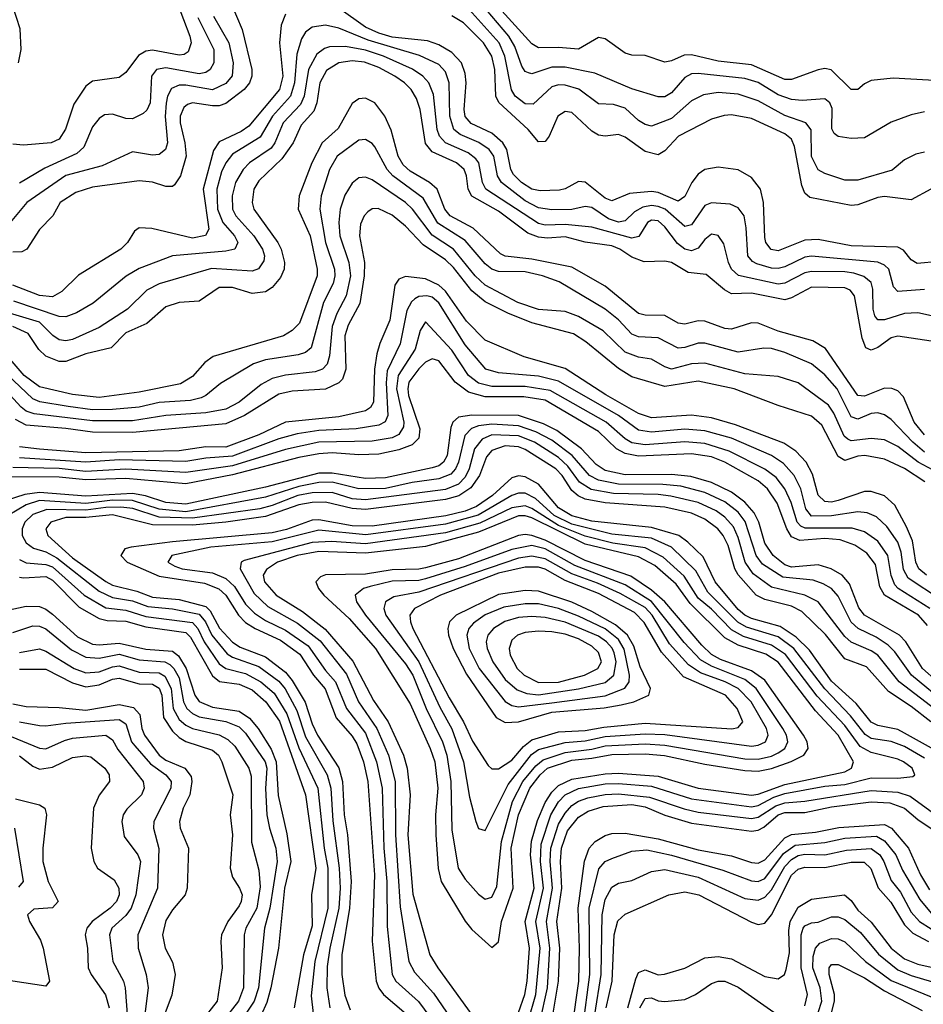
# Model space of a CAD drawing. Header units: inches. Extents: x 990535 to 1117859, y 769386 to 892122.
# Tile 531 of 656: x 1065231 to 1067946, y 824441 to 827400. Entities that reach past the tile are written whole.
import ezdxf

# ---------------------------------------------------------------- set-up
doc = ezdxf.new("R2010")
doc.units = ezdxf.units.IN
doc.header["$MEASUREMENT"] = 0
doc.layers.add('B0862', color=7, linetype='Continuous')

msp = doc.modelspace()

# ---------------------------------------------------------------- linework, layer by layer
at = {"layer": 'B0862', "color": 5}
for points, elevation in [([(1068015, 827215), (1067856.1, 827223.9), (1067790, 827217), (1067770, 827207.4), (1067750, 827189.8), (1067730, 827189.8), (1067669.5, 827249.5), (1067650, 827252.6), (1067630, 827248.6), (1067550, 827220.3), (1067530, 827220.1), (1067430, 827263.9), (1067330, 827275.2), (1067250, 827294.3), (1067227.3, 827292.7), (1067190, 827275.8), (1067170, 827271.7), (1067110, 827291.9), (1067070, 827293.1), (1067050, 827299.2), (1066990, 827342), (1066970, 827346.1), (1066910, 827310.9), (1066850, 827316), (1066790, 827314.7), (1066770, 827326.9), (1066630, 827482.5)], 2720), ([(1065865.1, 827450), (1065899.9, 827370), (1065928.7, 827250), (1065928.7, 827230), (1065921.4, 827210), (1065905.9, 827190), (1065850, 827147.4), (1065830, 827140.5), (1065810, 827140.8), (1065750, 827149.6), (1065734.8, 827145.2), (1065723.9, 827136.1), (1065712.9, 827110), (1065712.7, 827090), (1065727.5, 827030), (1065731, 826990), (1065714.2, 826930), (1065696.1, 826903.9), (1065690, 826898.3), (1065670, 826898.8), (1065630, 826911.5), (1065590, 826915.4), (1065450, 826896.7), (1065399.7, 826880.3), (1065353, 826850), (1065330.1, 826809.9), (1065290, 826769.2), (1065252.2, 826710), (1065237.5, 826702.5), (1065210, 826701.5)], 2780), ([(1065704.4, 827450), (1065742.2, 827350), (1065745.8, 827330), (1065737.1, 827302.9), (1065725.2, 827294.8), (1065710, 827292.8), (1065630, 827308.6), (1065610, 827305.6), (1065588.1, 827291.9), (1065550, 827241.5), (1065530, 827225.6), (1065450, 827214.7), (1065430, 827199.5), (1065393.8, 827146.2), (1065369.1, 827070.9), (1065350, 827040.8), (1065326, 827030), (1065242.3, 827022.3), (1065210, 827026)], 2720), ([(1065227.6, 827270), (1065235, 827310), (1065232.2, 827372.2), (1065210, 827440.7)], 2720), ([(1067992.8, 826672.8), (1067927.4, 826667.4), (1067910, 826678.3), (1067887.1, 826707.1), (1067870, 826716.1), (1067730, 826720.4), (1067630, 826739.6), (1067590, 826736.7), (1067510, 826705.2), (1067489, 826709), (1067473.3, 826730), (1067470, 826745.6), (1067466.4, 826850), (1067456.9, 826890), (1067430, 826925.6), (1067390, 826948.5), (1067330, 826957), (1067290, 826949.5), (1067270, 826935.1), (1067251.1, 826910), (1067230, 826868.4), (1067210, 826854.1), (1067150, 826880.7), (1067130, 826883.5), (1067063, 826877), (1067010, 826855.1), (1066990, 826863.2), (1066930, 826911.5), (1066910, 826913.7), (1066870, 826891.1), (1066852.9, 826887.1), (1066794.7, 826885.3), (1066770, 826890.8), (1066739.2, 826910), (1066714.9, 826934.9), (1066707.2, 826950), (1066694.4, 827010), (1066682.5, 827030), (1066650, 827058.3), (1066587.5, 827087.5), (1066570, 827108.9), (1066566.7, 827130), (1066572.5, 827210), (1066570, 827238), (1066558.2, 827270), (1066530, 827300.7), (1066490, 827324.4), (1066456, 827336), (1066350, 827346.7), (1066310, 827359.1), (1066270, 827377.1), (1066190, 827434)], 2820), ([(1067950, 827001.2), (1067924.2, 826995.8), (1067890, 826978.4), (1067852.8, 826947.2), (1067750, 826917.6), (1067710, 826917.7), (1067650, 826937.1), (1067630, 826948.7), (1067610, 826988.9), (1067609.1, 827069.1), (1067592.9, 827090), (1067530, 827111.6), (1067450, 827156.3), (1067390, 827175.4), (1067330, 827180.5), (1067285.7, 827174.3), (1067250, 827155.5), (1067190, 827102.5), (1067130, 827080.1), (1067110, 827084.3), (1067090, 827097), (1067050, 827133.9), (1067015.3, 827144.7), (1066970, 827147.1), (1066910.8, 827190.8), (1066870, 827203.1), (1066850, 827203.6), (1066830, 827197.5), (1066774.3, 827145.7), (1066750, 827146.5), (1066720.1, 827170), (1066709, 827189), (1066688.8, 827290), (1066671.9, 827330), (1066581.3, 827430)], 2760), ([(1067950, 827123.2), (1067910, 827113.7), (1067850, 827091.8), (1067770, 827044.3), (1067730, 827042.2), (1067690, 827048.7), (1067678, 827058), (1067671.4, 827071.4), (1067672.7, 827132.7), (1067665.2, 827150), (1067650, 827162.3), (1067582.7, 827157.3), (1067550, 827159.4), (1067510, 827174.2), (1067450, 827210.9), (1067410, 827223.3), (1067270, 827238.4), (1067250, 827236.6), (1067230, 827225.8), (1067190, 827180.3), (1067170, 827168.3), (1067150, 827168.2), (1067070, 827192.2), (1066958.9, 827238.9), (1066870, 827257), (1066830, 827257.2), (1066770, 827237.3), (1066760.3, 827240.3), (1066750, 827244.4), (1066740.2, 827260.2), (1066719.1, 827319.1), (1066700.6, 827350), (1066615.4, 827450)], 2740), ([(1065813.7, 827410), (1065859.8, 827330), (1065872, 827270), (1065869.3, 827230.7), (1065850, 827208.3), (1065810, 827189), (1065730, 827203.3), (1065710, 827203.2), (1065686.8, 827193.2), (1065674.9, 827170), (1065671.2, 827148.8), (1065668.5, 827108.5), (1065675.4, 827030), (1065669.2, 827010), (1065650, 826995), (1065630, 826992.7), (1065570, 827003.1), (1065479.1, 826960.9), (1065370, 826931), (1065252.2, 826850), (1065202.2, 826790)], 2760), ([(1066030, 827415.9), (1066017.1, 827382.9), (1066011.3, 827330), (1066021.4, 827230), (1066012.1, 827190), (1065919.9, 827080.1), (1065896.1, 827063.9), (1065830, 827032.3), (1065813.7, 827006.3), (1065782.7, 826890), (1065799.6, 826770), (1065789.2, 826750.8), (1065750, 826743), (1065627.7, 826772.3), (1065590, 826774.1), (1065576.1, 826763.9), (1065555.4, 826730), (1065535.1, 826710), (1065407.8, 826632.2), (1065357.2, 826582.8), (1065330, 826566.7), (1065290, 826570.5), (1065210, 826601.6)], 2820), ([(1065766.6, 827406.6), (1065813.9, 827310), (1065813.9, 827270), (1065803.1, 827250), (1065790, 827241.5), (1065770, 827237.4), (1065670, 827254.7), (1065641.9, 827250), (1065626.6, 827230), (1065623.3, 827150), (1065612.6, 827127.4), (1065602.2, 827117.8), (1065570, 827102.2), (1065550, 827102.3), (1065510, 827115.8), (1065486.3, 827113.7), (1065470, 827103.1), (1065450, 827078.2), (1065423.3, 827016.7), (1065402.9, 826997.1), (1065306.2, 826953.8), (1065230, 826908.6)], 2740), ([(1067969.2, 826890.8), (1067910, 826858.7), (1067830, 826868.1), (1067810, 826865.6), (1067750, 826842.9), (1067730, 826841.8), (1067605.5, 826865.5), (1067590, 826878.7), (1067581.1, 826901.1), (1067558.8, 827018.8), (1067550, 827041), (1067530, 827056.9), (1067430, 827102.6), (1067370, 827113.4), (1067347.8, 827112.2), (1067310, 827100.9), (1067210.6, 827050), (1067170, 827005.6), (1067150, 826993.5), (1067110, 827003.8), (1067050, 827046.6), (1067030, 827054.5), (1066990, 827049.3), (1066970, 827052.5), (1066950, 827064.9), (1066890, 827121.1), (1066870, 827123.4), (1066848.5, 827110), (1066822.4, 827050), (1066810, 827033.3), (1066790, 827033), (1066759.2, 827070), (1066670.9, 827150.9), (1066661.6, 827170), (1066658.5, 827250), (1066649.7, 827290), (1066624.3, 827330), (1066564.3, 827390), (1066530, 827411.2)], 2780), ([(1067950, 826588.5), (1067870, 826583), (1067857.1, 826597.1), (1067842.7, 826650), (1067830, 826662.4), (1067810, 826671), (1067610, 826688.8), (1067590, 826685.8), (1067530, 826656.6), (1067510, 826651.9), (1067490, 826653), (1067446.4, 826666.4), (1067433.2, 826673.2), (1067418.9, 826690), (1067414.2, 826774.2), (1067407.5, 826810), (1067390, 826834.7), (1067365.6, 826845.6), (1067310, 826849.5), (1067290, 826841.5), (1067250, 826783.2), (1067230, 826778.2), (1067170.5, 826830), (1067150, 826838.6), (1067130, 826840.9), (1067103.9, 826836.1), (1067078, 826822), (1067050, 826795.2), (1067030, 826790.9), (1067000.8, 826800.8), (1066950, 826835.4), (1066930, 826838.7), (1066890, 826829.7), (1066830, 826828.1), (1066790, 826834.5), (1066750, 826855.1), (1066678.5, 826910), (1066666.3, 826930), (1066655.4, 826990), (1066641.9, 827010), (1066610.9, 827030.9), (1066554.2, 827054.2), (1066535.2, 827070), (1066523.1, 827110), (1066521.9, 827210), (1066510, 827242.8), (1066490, 827265), (1066432.2, 827292.2), (1066277.7, 827337.7), (1066190, 827374.4), (1066150, 827383.4), (1066110, 827377.2), (1066090, 827361.9), (1066077.4, 827342.6), (1066063.6, 827296.4), (1066057, 827210), (1066045.2, 827170), (1065990.9, 827110), (1065953.7, 827046.3), (1065870, 826995.3), (1065850.1, 826970), (1065837.5, 826942.5), (1065823.1, 826890), (1065825.8, 826830), (1065841.7, 826790), (1065876.2, 826750), (1065886.8, 826730), (1065877.5, 826710), (1065850, 826703.9), (1065690.3, 826689.7), (1065590, 826651.9), (1065551.1, 826628.9), (1065451.7, 826548.3), (1065401.6, 826518.4), (1065370, 826506.8), (1065350, 826507.6), (1065213.8, 826553.8)], 2840), ([(1068030, 826496.6), (1067930, 826519), (1067890, 826516.3), (1067830, 826497.6), (1067810, 826497.3), (1067801, 826510), (1067795.9, 826530), (1067795.1, 826590), (1067789.5, 826609.5), (1067767.9, 826627.9), (1067737.7, 826637.7), (1067710, 826642.4), (1067610, 826643.2), (1067590, 826638.8), (1067530, 826608.2), (1067510, 826605.2), (1067391.4, 826631.4), (1067370.2, 826650.2), (1067360.8, 826670), (1067346.4, 826726.4), (1067330, 826751.3), (1067310, 826754.9), (1067290, 826739), (1067270, 826713.5), (1067250, 826705), (1067230, 826710.2), (1067207.6, 826727.6), (1067170, 826777), (1067150, 826794.9), (1067130, 826796.9), (1067117, 826790), (1067091.9, 826748.1), (1067070, 826743.3), (1066950, 826776.6), (1066870, 826783.9), (1066810, 826782.1), (1066790, 826787), (1066632.1, 826890), (1066621.2, 826910), (1066610.5, 826970), (1066601.7, 826981.7), (1066579.1, 826999.1), (1066510.8, 827030), (1066492.2, 827050), (1066485.3, 827070), (1066474.5, 827174.5), (1066460.3, 827210), (1066442.6, 827230), (1066411.1, 827251.1), (1066324.5, 827290), (1066270, 827307.8), (1066210, 827319.3), (1066162, 827318), (1066147.1, 827312.9), (1066124.2, 827295.8), (1066099, 827250), (1066086, 827170), (1066075.2, 827144.8), (1066022.9, 827090), (1065997.6, 827030), (1065986.2, 827013.8), (1065921.1, 826970), (1065902.9, 826950), (1065879.9, 826910), (1065869.5, 826870), (1065870.7, 826830), (1065880.4, 826810), (1065934.6, 826750), (1065960.5, 826710), (1065966.2, 826690), (1065964.5, 826675.5), (1065948.8, 826651.2), (1065930, 826644.4), (1065807.7, 826652.3), (1065650, 826606.2), (1065613.2, 826586.8), (1065555.3, 826530), (1065470, 826474.4), (1065390, 826438.3), (1065370, 826434.4), (1065350, 826437.7), (1065330.2, 826450.2), (1065290, 826490.4), (1065190, 826520.4)], 2860), ([(1067970, 826433.5), (1067870, 826449.1), (1067850, 826443.6), (1067810, 826414.9), (1067790, 826406.3), (1067773.7, 826413.7), (1067762.5, 826442.5), (1067739.6, 826570), (1067726.5, 826586.5), (1067710, 826594.1), (1067610, 826595.8), (1067550, 826563.4), (1067530, 826558), (1067430, 826577.8), (1067370, 826576.3), (1067348.4, 826588.4), (1067293.8, 826633.8), (1067239.8, 826639.8), (1067190, 826669.9), (1067170, 826674), (1067107.9, 826672.1), (1067070, 826685.7), (1067034.8, 826710), (1067010, 826720.5), (1066930, 826731.5), (1066870, 826747.3), (1066817, 826743), (1066790, 826745.9), (1066757.9, 826757.9), (1066670, 826824.1), (1066589.4, 826869.4), (1066579, 826890), (1066574, 826930), (1066566.2, 826950), (1066543.9, 826970), (1066470, 827003.1), (1066450, 827028), (1066434.3, 827130), (1066423, 827163), (1066407.3, 827190), (1066387.6, 827210), (1066358.2, 827230), (1066310, 827256.2), (1066267.5, 827272.5), (1066230, 827275.8), (1066190, 827270.5), (1066153, 827247), (1066133.3, 827210), (1066123.9, 827150), (1066114.7, 827125.3), (1066076.8, 827083.2), (1066052.8, 827030), (1066018.3, 826981.7), (1065950, 826915.5), (1065934.8, 826890), (1065929.1, 826850), (1065934.9, 826830), (1066007, 826730), (1066017.1, 826710), (1066026.6, 826670), (1066025.6, 826650), (1066015.1, 826624.9), (1065990, 826594.8), (1065970, 826581.7), (1065930, 826577.2), (1065870, 826595), (1065830, 826595.2), (1065770, 826554), (1065710, 826549.9), (1065670, 826537.2), (1065613.3, 826486.7), (1065550, 826458.6), (1065506.1, 826413.9), (1065430, 826395.9), (1065370, 826372.1), (1065350, 826372.7), (1065310, 826388.8), (1065288.5, 826408.5), (1065256.8, 826456.8), (1065210, 826478)], 2880), ([(1067950, 826151.7), (1067918.8, 826190), (1067886.5, 826266.5), (1067870, 826284.4), (1067851.6, 826291.6), (1067830, 826292.6), (1067770, 826268.6), (1067750, 826270.3), (1067651.9, 826411.9), (1067614.8, 826434.8), (1067510, 826463.5), (1067450, 826488), (1067430, 826489.2), (1067370, 826469.6), (1067350, 826472), (1067290, 826493.7), (1067270, 826495.2), (1067230, 826484.8), (1067210, 826488.2), (1067170, 826511), (1067110, 826511.7), (1067090, 826516.6), (1066990, 826599), (1066890, 826656), (1066770, 826679.6), (1066690, 826689.2), (1066675.9, 826695.9), (1066593.6, 826773.6), (1066524.1, 826810), (1066508.1, 826830), (1066485.7, 826890), (1066462.4, 826910), (1066404.6, 826944.6), (1066383.6, 826963.6), (1066367.8, 826990), (1066347.6, 827067.6), (1066328.5, 827110), (1066298.5, 827150), (1066270, 827163.7), (1066250, 827161.7), (1066230, 827148), (1066187.5, 827072.5), (1066140.3, 827030), (1066109.3, 826970), (1066070.7, 826870), (1066067.4, 826830), (1066103.6, 826750), (1066125.2, 826650), (1066124.7, 826630), (1066072.2, 826487.8), (1066050, 826466), (1066023.5, 826450), (1065812.2, 826387.8), (1065787.8, 826370), (1065750, 826327.2), (1065714.5, 826305.5), (1065590, 826280.4), (1065470, 826264.8), (1065390, 826273), (1065290, 826296.9), (1065244.9, 826330), (1065190, 826393.8)], 2920), ([(1067950, 826100.5), (1067915.2, 826130), (1067850, 826198.5), (1067830, 826212.5), (1067810, 826218), (1067790, 826215.9), (1067750, 826199.5), (1067730, 826205.9), (1067687.5, 826290), (1067650, 826332.4), (1067610, 826365.1), (1067530, 826399.8), (1067490, 826411.5), (1067467.4, 826412.6), (1067390, 826400.7), (1067290, 826427.4), (1067270, 826427.4), (1067230, 826414.5), (1067210, 826412.9), (1067150, 826443.4), (1067090, 826446.5), (1067070, 826454.2), (1067030, 826497.4), (1066990, 826530), (1066851.8, 826611.8), (1066802.2, 826630), (1066750, 826642.4), (1066670, 826643.2), (1066650, 826649.7), (1066630, 826665.8), (1066570, 826736.3), (1066487.9, 826787.9), (1066443.5, 826863.5), (1066351.9, 826930), (1066335.7, 826950), (1066297.7, 827017.7), (1066290, 827027.9), (1066270, 827039.9), (1066250, 827037.4), (1066184.5, 826990), (1066161.8, 826950), (1066136.6, 826870), (1066132.8, 826830), (1066149.6, 826730), (1066177.2, 826650), (1066178.4, 826630), (1066172.9, 826607.1), (1066144, 826550), (1066106.4, 826413.6), (1066090, 826399.3), (1066067.9, 826392.1), (1065970, 826377.1), (1065934, 826366), (1065833.9, 826306.1), (1065790.7, 826270), (1065776.4, 826263.6), (1065744.6, 826255.4), (1065650, 826249.5), (1065590, 826235.4), (1065510, 826228.5), (1065450, 826227.8), (1065377.1, 826237.1), (1065291.6, 826251.6), (1065270, 826260.1), (1065153.8, 826370)], 2940), ([(1068005.9, 826030), (1067930.6, 826070), (1067870, 826117.4), (1067830, 826137.1), (1067790, 826141.4), (1067730, 826133.9), (1067719.6, 826139.6), (1067708.4, 826148.4), (1067677.7, 826217.7), (1067661.5, 826241.5), (1067570, 826308.9), (1067510, 826327.6), (1067410, 826335.1), (1067290, 826367.4), (1067250, 826365.2), (1067189.8, 826350), (1067170, 826356.4), (1067130, 826379.4), (1067090, 826385.2), (1067050, 826400.1), (1066984.3, 826464.3), (1066910, 826507.7), (1066870, 826522.7), (1066790, 826528.6), (1066728.1, 826550), (1066630, 826601.9), (1066600.1, 826630), (1066534.3, 826710), (1066470, 826752.1), (1066411.4, 826830), (1066390.3, 826850), (1066290, 826918.7), (1066270, 826926.5), (1066250, 826924.4), (1066230, 826908.4), (1066207.9, 826872.1), (1066194.3, 826830), (1066190.1, 826789.9), (1066192.8, 826750), (1066220.2, 826670), (1066224.9, 826630), (1066212.3, 826570), (1066183.5, 826516.5), (1066170, 826477.7), (1066162.1, 826390), (1066155.3, 826364.7), (1066140.5, 826350), (1066118.5, 826341.5), (1066030, 826331.2), (1065990, 826321.2), (1065957, 826303), (1065890, 826250.3), (1065850, 826229.7), (1065790, 826218.1), (1065670, 826210.6), (1065570, 826194.3), (1065450, 826194.5), (1065274.8, 826214.8), (1065250, 826223.7), (1065235.2, 826235.2), (1065190, 826284.5)], 2960), ([(1067951.3, 826011.3), (1067890, 826051.5), (1067830, 826079.1), (1067770.2, 826090.2), (1067750, 826088.3), (1067710, 826074.6), (1067690, 826086.7), (1067641.2, 826181.2), (1067610, 826207.9), (1067510, 826240.1), (1067378.2, 826290), (1067270, 826313), (1067170, 826297.7), (1067070, 826326.3), (1067030, 826351.2), (1066932, 826432), (1066895.3, 826455.3), (1066770, 826489.2), (1066697.9, 826517.9), (1066630, 826551.8), (1066590, 826585.3), (1066534.6, 826654.6), (1066510, 826678.3), (1066443.3, 826723.3), (1066390, 826779), (1066350, 826812.2), (1066307.8, 826832.2), (1066290, 826831.5), (1066277.4, 826822.6), (1066265.9, 826810), (1066254.9, 826785.1), (1066252.3, 826750), (1066266.6, 826670), (1066266.2, 826630), (1066253.5, 826546.5), (1066218.4, 826481.6), (1066207.9, 826450), (1066211.2, 826350), (1066200.5, 826319.5), (1066190, 826308.3), (1066150, 826289.4), (1066050, 826283), (1066010, 826274.7), (1065906.3, 826210), (1065850, 826185.7), (1065570, 826159.1), (1065450, 826159.7), (1065370, 826171.5), (1065250, 826181.6), (1065218.2, 826198.2)], 2980), ([(1067956.1, 825730), (1067932.8, 825750), (1067923.7, 825770), (1067913.6, 825833.6), (1067896, 825876), (1067860.4, 825940.4), (1067830, 825968.8), (1067790, 825981.9), (1067770, 825981.9), (1067690, 825954.8), (1067670, 825950.2), (1067650, 825952.1), (1067630.4, 825970.4), (1067613.7, 826033.7), (1067593.8, 826070), (1067563.1, 826103.1), (1067527.4, 826127.4), (1067381.9, 826181.9), (1067310, 826203.2), (1067250, 826211.6), (1067130, 826203.7), (1067090, 826216.5), (1066992.7, 826272.7), (1066870, 826351.6), (1066746.9, 826386.9), (1066630, 826436.6), (1066574.1, 826494.1), (1066510, 826583.7), (1066490, 826602), (1066450, 826620.5), (1066390, 826628.3), (1066370, 826620.4), (1066358.2, 826601.8), (1066343.4, 826496.6), (1066312.9, 826427.1), (1066304, 826396), (1066297.4, 826350), (1066294.1, 826250), (1066285.5, 826234.5), (1066270, 826224.7), (1066190, 826206.5), (1066030, 826190), (1065950, 826152.2), (1065850, 826115.4), (1065790, 826116.2), (1065710, 826104), (1065430, 826097.8), (1065290, 826108.9), (1065230, 826115.8)], 3020), ([(1067997.5, 825657.5), (1067901.1, 825721.1), (1067887, 825747), (1067879.6, 825799.6), (1067869.5, 825829.5), (1067837, 825877), (1067805.9, 825905.9), (1067777.8, 825917.8), (1067750, 825920.8), (1067670, 825908.4), (1067610, 825908.2), (1067593.4, 825930), (1067578.7, 825990), (1067558.6, 826030), (1067526.5, 826066.5), (1067489.8, 826089.8), (1067370, 826141.7), (1067290, 826164), (1067230, 826169.6), (1067130, 826159.7), (1067090, 826165.8), (1067030, 826210.2), (1066850, 826313.5), (1066790, 826328.3), (1066670, 826338.2), (1066631.9, 826350), (1066570, 826422.9), (1066490, 826549.2), (1066470, 826565.4), (1066454.6, 826570), (1066430, 826567.8), (1066418.8, 826561.2), (1066408.1, 826551.9), (1066394.4, 826525.6), (1066374.6, 826425.4), (1066335.3, 826344.7), (1066332, 826308), (1066337, 826210), (1066329, 826191), (1066310, 826180.9), (1066242.4, 826170), (1066130, 826165.5), (1066064.6, 826155.4), (1066010, 826140), (1065870, 826088.1), (1065790, 826082.2), (1065730, 826072.3), (1065530, 826076.8), (1065430, 826069.7), (1065230, 826083.4)], 3040), ([(1067965.5, 825630), (1067870.6, 825690), (1067861.1, 825701.1), (1067849.3, 825729.3), (1067839.2, 825790), (1067810, 825832.9), (1067770, 825860.9), (1067732.1, 825872.1), (1067591.6, 825871.6), (1067578.1, 825878.1), (1067567.4, 825890), (1067549.2, 825949.2), (1067530.1, 825990.1), (1067503.9, 826023.9), (1067470, 826049.5), (1067362.9, 826102.9), (1067290, 826126), (1067230, 826131.4), (1067110, 826121.9), (1067070, 826128.5), (1067050, 826139.8), (1066993.5, 826190), (1066825, 826285), (1066750, 826297.3), (1066650, 826297.9), (1066610, 826307.3), (1066579.2, 826330), (1066530, 826406.2), (1066450, 826492.2), (1066434, 826466), (1066419.7, 826410), (1066368.6, 826330), (1066363.3, 826290), (1066385, 826190), (1066384.2, 826175.8), (1066370, 826153.3), (1066350, 826142.8), (1066290, 826132.8), (1066129.9, 826130.1), (1066030, 826108.4), (1065870, 826059.5), (1065730, 826038.7), (1065550, 826049.5), (1065430, 826042.2), (1065350, 826051.3), (1065210, 826054.5)], 3060), ([(1067958.9, 825578.9), (1067931.6, 825610), (1067830, 825670.3), (1067815.7, 825695.7), (1067802.3, 825762.3), (1067776.8, 825796.8), (1067741, 825821), (1067696.3, 825836.3), (1067650, 825840.5), (1067574.9, 825834.9), (1067550, 825845.6), (1067536, 825870), (1067507, 825947), (1067477.7, 825990), (1067450, 826013.8), (1067350.2, 826070.2), (1067310, 826086), (1067250, 826095.4), (1067090, 826088.1), (1067050, 826096), (1067024.2, 826110), (1066970, 826162), (1066810, 826256.2), (1066746.3, 826266.3), (1066630, 826266.5), (1066580, 826280), (1066539.5, 826310), (1066490, 826374.5), (1066470, 826380.3), (1066450, 826370.3), (1066430, 826350.6), (1066400.8, 826310), (1066397.2, 826290), (1066399.7, 826270), (1066433.2, 826170), (1066430, 826142.2), (1066410, 826122.5), (1066370, 826107.3), (1066310, 826094.4), (1066250, 826091.7), (1066170, 826098.2), (1066130, 826095.3), (1066070, 826083.7), (1065870, 826031.5), (1065730, 826004.8), (1065550, 826021.4), (1065430, 826016.5), (1065350, 826025), (1065185.9, 826025.9)], 3080), ([(1068030, 825374.3), (1067943.6, 825450), (1067893.5, 825530), (1067874.6, 825550), (1067770, 825610.6), (1067752.8, 825632.8), (1067724.5, 825704.5), (1067702.4, 825730), (1067669.9, 825750), (1067630, 825761.1), (1067550, 825755), (1067530, 825761.4), (1067495.2, 825790), (1067470, 825826.3), (1067451.6, 825890), (1067437.8, 825917.8), (1067409.8, 825949.8), (1067370, 825979.6), (1067310, 826009.2), (1067247.3, 826027.3), (1067190, 826033.3), (1067050, 826032), (1066990, 826045.4), (1066963, 826063), (1066919.5, 826110), (1066844.8, 826164.8), (1066805.4, 826185.4), (1066730.1, 826210.1), (1066589.2, 826210.8), (1066550, 826204.8), (1066532.3, 826190), (1066526.1, 826173.9), (1066515.1, 826090), (1066504.7, 826070), (1066490, 826059.5), (1066470, 826053.5), (1066330, 826022.5), (1066270, 826021.2), (1066170, 826037.1), (1066130, 826036.6), (1065970, 825995.2), (1065730, 825944.2), (1065670, 825949.2), (1065609.2, 825969.2), (1065570, 825975.7), (1065430, 825968.1), (1065290, 825979.1), (1065246.7, 825973.3), (1065190, 825954.8)], 3120), ([(1068020, 825340), (1067911, 825430), (1067860.3, 825500.3), (1067840.4, 825520.4), (1067804.5, 825544.5), (1067750.5, 825570.5), (1067730, 825588.9), (1067690, 825667.8), (1067670, 825690), (1067644.9, 825704.9), (1067615, 825715), (1067524.2, 825724.2), (1067463.3, 825763.3), (1067444.1, 825790), (1067411.4, 825891.4), (1067390, 825919.8), (1067350, 825951), (1067290, 825979.2), (1067217.6, 825997.6), (1067163.4, 826003.4), (1067030, 826004.3), (1066970, 826016), (1066943.6, 826030), (1066890.7, 826090), (1066830, 826136.6), (1066781.6, 826161.6), (1066730, 826179.4), (1066650, 826183.9), (1066610, 826179.2), (1066588.3, 826171.7), (1066568.8, 826150), (1066549.6, 826070), (1066541, 826050), (1066526.4, 826033.6), (1066490, 826019.5), (1066410, 826008.5), (1066330, 825990.6), (1066250, 825989.6), (1066170, 826009.7), (1066130, 826009.3), (1066070, 825997.1), (1065970, 825964.4), (1065730, 825920.8), (1065650, 825928.5), (1065570, 825954.9), (1065510, 825955.9), (1065430, 825946.1), (1065290, 825954.6), (1065250, 825941.4), (1065196.5, 825910)], 3140), ([(1067984.6, 825324.6), (1067874.2, 825410), (1067809.8, 825489.8), (1067790, 825503.1), (1067730, 825529.1), (1067710, 825545.9), (1067630, 825650.3), (1067590.5, 825670.5), (1067490, 825694.5), (1067434.6, 825734.6), (1067410.6, 825770), (1067390, 825844), (1067375.9, 825875.9), (1067350, 825905.2), (1067323.5, 825923.5), (1067270, 825948.5), (1067187.8, 825967.8), (1067150, 825972.7), (1067015.6, 825975.6), (1066947.8, 825987.8), (1066912.9, 826010), (1066878.3, 826058.3), (1066850, 826083.6), (1066777.9, 826130), (1066730, 826149.3), (1066650, 826151.9), (1066620.6, 826139.4), (1066597.9, 826110), (1066581.9, 826050), (1066570, 826024.8), (1066550, 826004.3), (1066510, 825987.9), (1066270, 825956.6), (1066230, 825960.1), (1066170, 825978.7), (1066110, 825978.1), (1066066.5, 825970), (1065990, 825940), (1065952.1, 825930), (1065750, 825901.3), (1065650, 825904.8), (1065571, 825931), (1065535.2, 825935.2), (1065490, 825934.3), (1065430, 825925.3), (1065312.1, 825927.9), (1065270, 825912.6), (1065246.3, 825890), (1065237.9, 825870), (1065238.9, 825850), (1065250, 825828), (1065272, 825812), (1065310, 825800.1), (1065343, 825783), (1065470, 825682.7), (1065510, 825663.7), (1065570, 825653.6), (1065616, 825636), (1065690, 825628.9), (1065770, 825613), (1065789.7, 825590), (1065808.2, 825550), (1065854.2, 825494.2), (1065870, 825484.1), (1065950, 825455.9), (1066010, 825412), (1066028.8, 825388.8), (1066063.9, 825323.9), (1066090, 825244.3), (1066155, 825130), (1066166.2, 825090), (1066172, 824992), (1066190.7, 824850), (1066194.1, 824790), (1066190, 824730), (1066162.6, 824610), (1066154.8, 824554.8), (1066154.1, 824490), (1066162.9, 824430)], 3160), ([(1067968.8, 825290), (1067910, 825336), (1067841.3, 825381.3), (1067775.4, 825455.4), (1067710, 825478.7), (1067652.5, 825552.5), (1067581.5, 825621.5), (1067550, 825637), (1067470, 825657.6), (1067444, 825670), (1067390, 825731.4), (1067380.2, 825750), (1067359.9, 825819.9), (1067345.1, 825850), (1067328.7, 825870), (1067290, 825898.5), (1067250, 825917.2), (1067170, 825935.1), (1066990, 825947.6), (1066930, 825959), (1066908.8, 825968.8), (1066890, 825985.1), (1066861, 826030), (1066842.5, 826050), (1066750, 826108.3), (1066730, 826116.3), (1066690, 826119.1), (1066650, 826105.4), (1066633.6, 826086.4), (1066612.6, 826030), (1066586.7, 825993.3), (1066550.7, 825969.3), (1066510, 825957.9), (1066270, 825927.9), (1066230, 825930.4), (1066150, 825950), (1066110, 825949.2), (1066070, 825941.8), (1065970, 825907), (1065850, 825889.3), (1065750, 825880.5), (1065630, 825881.9), (1065510, 825911.4), (1065430, 825903.6), (1065370, 825904.2), (1065324.2, 825890), (1065309.7, 825870), (1065316, 825850), (1065390, 825782.8), (1065490, 825711.6), (1065510, 825700.9), (1065582.8, 825682.8), (1065630, 825664.1), (1065710, 825656.9), (1065790, 825635.9), (1065803.3, 825623.3), (1065831.5, 825571.5), (1065870, 825528.9), (1065893.8, 825513.8), (1065970, 825484.7), (1066030, 825439.1), (1066050, 825413.8), (1066089.1, 825349.1), (1066110, 825283.9), (1066125.8, 825250), (1066190, 825151.9), (1066200.5, 825110), (1066206.3, 825010), (1066215.8, 824950), (1066227.5, 824810), (1066222.5, 824730), (1066199, 824590), (1066199.3, 824530), (1066208.1, 824468.1), (1066224.2, 824424.2)], 3180), ([(1067970.9, 825210.9), (1067890, 825256.1), (1067870, 825266.6), (1067810, 825278.6), (1067790, 825288.9), (1067744.8, 825344.8), (1067670, 825412.4), (1067604.7, 825504.7), (1067564.4, 825544.4), (1067516.2, 825576.2), (1067430, 825600), (1067410, 825609.8), (1067390, 825627.2), (1067320.5, 825710), (1067285.2, 825785.2), (1067238.7, 825830), (1067211.4, 825850), (1067130, 825873.9), (1066950, 825892.8), (1066890, 825908.9), (1066850, 825933.3), (1066790, 826004), (1066750, 826025.9), (1066730, 826029.1), (1066710, 826023.1), (1066651.8, 825970), (1066603.3, 825936.7), (1066570, 825923), (1066511, 825909), (1066290, 825877.7), (1066230, 825879.1), (1066130, 825896.9), (1066110, 825895.3), (1066032.4, 825867.6), (1065990, 825857.9), (1065690, 825830.3), (1065565.5, 825814.5), (1065546.7, 825810), (1065535.3, 825790), (1065554, 825770), (1065650, 825727.6), (1065786.4, 825706.4), (1065829.6, 825689.6), (1065850.1, 825670.1), (1065888.2, 825610), (1065910, 825588.7), (1065938.8, 825570), (1066014.9, 825534.9), (1066073.1, 825493.1), (1066113.5, 825430), (1066148.8, 825388.8), (1066181.7, 825301.7), (1066230, 825247.1), (1066243.9, 825223.9), (1066264.3, 825170), (1066277.6, 825110), (1066297.6, 824830), (1066290.5, 824630.5), (1066302.5, 824510), (1066309.7, 824489.7), (1066323.8, 824470), (1066392.1, 824412.1)], 3220), ([(1067950, 825180.8), (1067890, 825215.3), (1067850, 825230.8), (1067790, 825240), (1067771.2, 825251.2), (1067727.7, 825307.7), (1067650, 825389), (1067556.8, 825510), (1067510, 825544.9), (1067414.7, 825574.7), (1067389.4, 825589.4), (1067299.1, 825679.1), (1067263.2, 825743.2), (1067190, 825814.8), (1067130, 825841.4), (1067010, 825853.7), (1066890, 825883.9), (1066837.4, 825910), (1066781.2, 825961.2), (1066750, 825976.9), (1066730, 825976.9), (1066710, 825970.2), (1066608.8, 825911.2), (1066510, 825884), (1066271.3, 825851.3), (1066130, 825865.4), (1065990, 825830.2), (1065805.6, 825814.4), (1065688.1, 825790), (1065676.6, 825770), (1065697.5, 825757.5), (1065719, 825750), (1065810, 825737.5), (1065850, 825720.4), (1065876, 825696), (1065910, 825643), (1065936.5, 825616.5), (1065970, 825594), (1066030, 825565.2), (1066098.2, 825518.2), (1066150, 825444.2), (1066180, 825410), (1066213.2, 825330), (1066270, 825256.1), (1066303.6, 825170), (1066319.7, 825090), (1066325.4, 824910), (1066334.5, 824810), (1066335.1, 824675.1), (1066350, 824530.2), (1066361.2, 824510), (1066428.9, 824448.9), (1066463.6, 824403.6)], 3240), ([(1066758.7, 824390), (1066782.4, 824470), (1066794.7, 824610), (1066782.2, 824690), (1066804.5, 824790), (1066796.2, 824870), (1066797.9, 824922.1), (1066827.3, 825010), (1066850.4, 825049.6), (1066869.6, 825070.4), (1066910.5, 825089.5), (1066990, 825103.2), (1067030, 825104.6), (1067130, 825096.7), (1067250, 825058), (1067430, 825034.3), (1067450, 825038.8), (1067496.7, 825063.3), (1067530, 825074.4), (1067650, 825096.1), (1067710, 825101.7), (1067790, 825121), (1067870, 825120.6), (1067914.4, 825125.6), (1067920.9, 825130), (1067912.5, 825150), (1067887.2, 825170), (1067870, 825177.4), (1067790, 825197.3), (1067756.1, 825216.1), (1067710, 825278.5), (1067627.2, 825367.2), (1067531.7, 825491.7), (1067490, 825520.1), (1067406, 825546), (1067370, 825566), (1067310, 825628.3), (1067270, 825661.4), (1067227.8, 825727.8), (1067164.5, 825784.5), (1067110, 825812.5), (1067013.7, 825826.3), (1066930, 825847.3), (1066850, 825880), (1066770, 825930.5), (1066750, 825938.4), (1066710, 825933.1), (1066613.2, 825886.8), (1066510, 825857.9), (1066270, 825824.9), (1066168.1, 825831.9), (1066110, 825828.8), (1065905.3, 825774.7), (1065896, 825770), (1065893.5, 825750), (1065935.6, 825675.6), (1065976.7, 825636.7), (1066065.8, 825585.8), (1066133.6, 825533.6), (1066212.8, 825432.8), (1066248.7, 825350), (1066303.9, 825270), (1066339.6, 825190), (1066359.1, 825110), (1066360.1, 824950), (1066374.1, 824734.1), (1066400.2, 824570), (1066417.4, 824537.4), (1066474.6, 824474.6), (1066539.7, 824379.7)], 3260), ([(1066730, 824416), (1066748.6, 824470), (1066756.2, 824510), (1066762.8, 824610), (1066749.6, 824690), (1066777, 824790), (1066766.3, 824890), (1066768.9, 824931.1), (1066786.8, 824993.2), (1066810, 825047.5), (1066830, 825077.9), (1066850, 825098), (1066890, 825117), (1066990, 825133.6), (1067030, 825135.9), (1067150, 825126.4), (1067270, 825090.8), (1067430, 825069), (1067450, 825072.2), (1067530, 825101.9), (1067710, 825139.9), (1067730.4, 825150), (1067737, 825170), (1067690, 825249.3), (1067622.5, 825322.5), (1067510, 825469.5), (1067473.3, 825493.3), (1067390, 825519.9), (1067350, 825542.5), (1067245.5, 825645.5), (1067203.2, 825703.2), (1067139.4, 825759.4), (1067090, 825785.4), (1066930, 825824), (1066770, 825902.4), (1066750, 825908.5), (1066730, 825908.3), (1066610, 825859.8), (1066450, 825817), (1066270, 825796.6), (1066130, 825801.9), (1066064.7, 825790), (1066005.4, 825770), (1065972.7, 825747.3), (1065962.9, 825730), (1065966.2, 825710), (1066001.5, 825670), (1066080.8, 825620.8), (1066148.5, 825568.5), (1066232.2, 825472.2), (1066293.7, 825353.7), (1066338.6, 825290), (1066383.8, 825190), (1066394.9, 825150), (1066404.6, 825070), (1066397.6, 824950), (1066412.1, 824772.1), (1066463.4, 824590), (1066487.7, 824550), (1066590, 824408.8)], 3280), ([(1065230, 825777.7), (1065250, 825767.4), (1065310, 825763), (1065330, 825755.6), (1065424.6, 825670), (1065490, 825632.6), (1065550, 825625.6), (1065610, 825606), (1065750, 825587.9), (1065765.9, 825570), (1065785.6, 825530), (1065830, 825464.4), (1065850, 825449.8), (1065910, 825434.8), (1065955.9, 825410), (1065995.7, 825375.7), (1066034.2, 825314.2), (1066070, 825211.6), (1066126.6, 825090), (1066145.8, 824910), (1066157.4, 824850), (1066156.6, 824730), (1066117.5, 824570), (1066106.5, 824466.5), (1066112.8, 824412.8)], 3140), ([(1065230, 825724.3), (1065242.9, 825722.9), (1065310, 825726.4), (1065330, 825715.5), (1065410, 825634.6), (1065470, 825600.2), (1065493.8, 825593.8), (1065550, 825591.8), (1065610, 825574.9), (1065730, 825558.3), (1065744, 825544), (1065810, 825428.2), (1065831.3, 825411.3), (1065890, 825403), (1065930, 825385.8), (1065970.2, 825350.2), (1066011.8, 825291.8), (1066089.9, 825069.9), (1066120.4, 824850), (1066108.3, 824770), (1066110, 824676.4), (1066084.2, 824590), (1066056, 824430)], 3120), ([(1065190, 825624.3), (1065250, 825636.9), (1065290, 825636.5), (1065310, 825628.2), (1065330, 825612.8), (1065404.7, 825544.7), (1065450, 825523.4), (1065470, 825521), (1065530, 825526.1), (1065610, 825508.1), (1065690, 825501.9), (1065707.8, 825487.8), (1065731.3, 825450), (1065757.7, 825370), (1065770.4, 825350.4), (1065810, 825334), (1065890, 825322), (1065921.3, 825301.2), (1065947.7, 825270), (1065987.1, 825207.1), (1066001.3, 825170), (1066008, 825068), (1066033.5, 824953.5), (1066045.3, 824870), (1066026.6, 824790), (1066008.3, 824610), (1065985.6, 824490), (1065973.7, 824446.3), (1065939.8, 824370)], 3080), ([(1065210, 825557.9), (1065270, 825578.2), (1065290, 825577.4), (1065310, 825569), (1065386.5, 825506.5), (1065430, 825484), (1065470, 825481.2), (1065530, 825492.9), (1065590, 825475.7), (1065667.6, 825470), (1065681.8, 825461.8), (1065694, 825450), (1065710, 825422.1), (1065723.4, 825350), (1065732.9, 825330), (1065750, 825314.4), (1065770, 825304.9), (1065850.7, 825290.7), (1065890, 825274.6), (1065910, 825255.2), (1065968.8, 825170), (1065973.4, 825150), (1065969.8, 825089.8), (1065973.7, 825010), (1065981.3, 824970), (1066001, 824910), (1066004.6, 824870), (1065982.5, 824730), (1065966.5, 824670), (1065948.4, 824490), (1065935.1, 824450), (1065895.1, 824390)], 3060), ([(1065230, 825497.6), (1065290, 825508.9), (1065310, 825501.9), (1065394.5, 825450), (1065430, 825436.6), (1065470, 825439.6), (1065510, 825455.1), (1065530, 825457.8), (1065590, 825438.9), (1065650, 825436.7), (1065666.9, 825426.9), (1065686.3, 825390), (1065691.7, 825330), (1065710, 825297.1), (1065730, 825279.7), (1065749.9, 825269.9), (1065830, 825250.3), (1065856.9, 825236.9), (1065877, 825217), (1065919.7, 825150), (1065926.4, 825126.4), (1065927.7, 824927.7), (1065950, 824843.8), (1065953.4, 824793.4), (1065943.2, 824730), (1065911, 824670), (1065906, 824650), (1065903.9, 824490), (1065888.4, 824450), (1065841.3, 824390)], 3040), ([(1065230, 825448.4), (1065310, 825448.1), (1065390, 825406.8), (1065430, 825395.4), (1065470, 825401), (1065510, 825417.7), (1065530, 825420.8), (1065590, 825403.9), (1065630, 825402.5), (1065650, 825391.3), (1065657.9, 825370), (1065662.9, 825302.9), (1065690, 825261.4), (1065710, 825242.2), (1065730, 825231), (1065810, 825204.6), (1065828.6, 825190), (1065838.8, 825170), (1065871.2, 825070), (1065863.5, 825010), (1065870.9, 824950), (1065863.5, 824850), (1065870, 824823), (1065891.8, 824790), (1065899.1, 824770), (1065896.7, 824750), (1065890, 824736.8), (1065856.4, 824690), (1065837.6, 824650), (1065834.9, 824630), (1065839.7, 824550), (1065824.3, 824450), (1065777.4, 824390)], 3020), ([(1065210, 825343.8), (1065250, 825335.5), (1065350, 825332.9), (1065430, 825324.6), (1065530, 825342.2), (1065572.5, 825332.5), (1065592.1, 825312.1), (1065598.1, 825270), (1065605.6, 825250), (1065649.6, 825190), (1065670, 825174.7), (1065726.9, 825150), (1065745.9, 825125.9), (1065748.3, 825110), (1065742.6, 825070), (1065721.7, 825030), (1065710.8, 824990), (1065713.1, 824970), (1065738.3, 824910), (1065733.8, 824790), (1065728.2, 824770), (1065690, 824725), (1065670, 824692.8), (1065659.9, 824650), (1065668, 824610), (1065690, 824567.9), (1065698.5, 824530), (1065688.1, 824468.1), (1065651.4, 824370)], 2980), ([(1065230, 825289.3), (1065290, 825278.8), (1065310, 825277.3), (1065370, 825285.9), (1065530, 825296.7), (1065550, 825283.8), (1065567.4, 825230), (1065577.3, 825217.3), (1065624, 825164), (1065670.5, 825130), (1065685.7, 825110), (1065685.6, 825090), (1065634.5, 824990), (1065633.3, 824970), (1065649.2, 824909.2), (1065645.3, 824790), (1065586.3, 824650), (1065586.7, 824610), (1065611.4, 824530), (1065617, 824490), (1065596.1, 824323.9)], 2960), ([(1065170, 825259.4), (1065290, 825210.7), (1065310, 825208.7), (1065365.9, 825234.1), (1065390, 825240.3), (1065490, 825249.3), (1065510, 825235.3), (1065526.1, 825206.1), (1065602.3, 825110), (1065604.6, 825090), (1065596.9, 825070), (1065553.1, 825026.9), (1065541.9, 825010), (1065537.6, 824990), (1065545.1, 824945.1), (1065586.3, 824890), (1065594.1, 824870), (1065579.9, 824770), (1065566.2, 824730), (1065550, 824708.1), (1065507.5, 824670), (1065501.3, 824650), (1065510.5, 824570), (1065543.3, 824510), (1065548.3, 824490), (1065555.9, 824384.1)], 2940), ([(1065230, 825188), (1065270, 825156.3), (1065290, 825147.9), (1065330, 825153.7), (1065390, 825183), (1065428, 825188), (1065444.7, 825184.7), (1065487.3, 825150), (1065499.6, 825130), (1065500.9, 825110), (1065470, 825069.1), (1065452.9, 825030), (1065446.2, 824910), (1065453.9, 824870), (1065464.6, 824850), (1065515.2, 824815.2), (1065528.9, 824790), (1065530.1, 824770), (1065521.8, 824750), (1065503.2, 824730), (1065448.4, 824690), (1065432.8, 824670), (1065427.7, 824650), (1065434.9, 824610), (1065437, 824550), (1065445.9, 824530), (1065489, 824469), (1065500, 824430)], 2920), ([(1066793.7, 824386.3), (1066817.4, 824490), (1066824.4, 824610), (1066814.3, 824690), (1066831.8, 824790), (1066825.2, 824870), (1066826.6, 824910), (1066850, 824981.9), (1066870, 825015.3), (1066890, 825038.1), (1066910, 825051.7), (1066938.5, 825061.5), (1066990, 825071.8), (1067030, 825073), (1067123.7, 825063.7), (1067227.8, 825027.8), (1067270, 825017.9), (1067430, 824999), (1067450, 825003.7), (1067502.9, 825037.1), (1067530, 825046.4), (1067590, 825051.4), (1067790, 825083.7), (1067870, 825078), (1067906.4, 825066.4), (1067999.4, 824999.4)], 3240), ([(1065218.6, 825058.6), (1065290, 825040.5), (1065306.6, 825030), (1065311.4, 825010), (1065300.3, 824910), (1065300.6, 824870), (1065316.9, 824810), (1065346.1, 824750), (1065329.6, 824730.4), (1065273.1, 824726.9), (1065254, 824710), (1065260.5, 824690), (1065293.7, 824633.7), (1065301.2, 824610), (1065320.8, 824510), (1065310, 824495.2), (1065110, 824525.9)], 2880), ([(1066829.7, 824390.3), (1066850.3, 824510), (1066854.1, 824610), (1066845.3, 824690), (1066859.9, 824790), (1066855.8, 824870), (1066859, 824910), (1066877.4, 824962.6), (1066910, 825003.6), (1066938.9, 825021.1), (1066984.7, 825035.3), (1067070, 825041), (1067110, 825034.2), (1067170, 825009.7), (1067250, 824985.1), (1067430, 824961.4), (1067450, 824964.2), (1067467, 824973), (1067510, 825010), (1067530, 825016.9), (1067590, 825017.7), (1067670, 825034.1), (1067790, 825049.5), (1067846.1, 825046.1), (1067890, 825030.7), (1067930, 824996.1), (1067969.5, 824969.5)], 3220), ([(1066891.1, 824368.9), (1066910.7, 824510), (1066913.5, 824610), (1066909.2, 824730), (1066928.5, 824871.5), (1066942.1, 824910), (1066959.9, 824930), (1066990, 824947.7), (1067010, 824953.7), (1067050, 824955), (1067150, 824938.2), (1067270, 824904.8), (1067370, 824887), (1067430, 824867.3), (1067450, 824865.2), (1067470, 824875.1), (1067530, 824940.7), (1067550, 824951.3), (1067622.2, 824957.8), (1067692.3, 824972.3), (1067830, 824981.4), (1067850.3, 824970.3), (1067902, 824910), (1067937.7, 824830), (1067964.9, 824784.9)], 3180), ([(1065215.3, 824970), (1065241.6, 824810), (1065227.5, 824792.5)], 2860), ([(1066923.1, 824370), (1066944, 824530), (1066942.5, 824730), (1066971.7, 824848.3), (1066990, 824869.7), (1067010, 824878.9), (1067070, 824900.6), (1067115, 824905), (1067190, 824889.4), (1067344.3, 824844.3), (1067430, 824811.7), (1067450, 824810.1), (1067470, 824818.7), (1067526.2, 824893.8), (1067561.2, 824918.8), (1067650, 824927.3), (1067710, 824940.2), (1067805.7, 824945.7), (1067830, 824932.6), (1067863.8, 824890), (1067883.5, 824843.5), (1067935.4, 824755.4), (1067970, 824714.8)], 3160), ([(1066940, 824290), (1066977.9, 824530), (1066981.4, 824710), (1066990, 824755.7), (1067010, 824792.8), (1067030, 824804.9), (1067070, 824812.7), (1067130, 824840.3), (1067170, 824846.2), (1067270, 824822.7), (1067410, 824759), (1067450, 824753.8), (1067470, 824762.6), (1067490, 824784.4), (1067530, 824854.8), (1067550, 824876.4), (1067570, 824887.9), (1067590, 824892), (1067650, 824890.2), (1067715.5, 824904.5), (1067789.4, 824909.4), (1067815.4, 824890), (1067827.8, 824870), (1067850, 824812.7), (1067877.9, 824777.9), (1067910, 824717.9), (1067935.2, 824690), (1067970, 824667.4)], 3140), ([(1066992.9, 824430), (1067011.5, 824510), (1067017.4, 824650), (1067028, 824692), (1067050, 824711.9), (1067181.4, 824770), (1067230, 824779.2), (1067271.4, 824770), (1067430, 824687.8), (1067450, 824681.1), (1067470, 824684.5), (1067490, 824710.1), (1067550, 824829.2), (1067570, 824846.6), (1067590, 824853.1), (1067650, 824852), (1067730, 824868.4), (1067768.2, 824868.2), (1067788.5, 824848.5), (1067810.8, 824790.8), (1067848.3, 824748.3), (1067890, 824679.8), (1067914.9, 824654.9), (1067961.5, 824630)], 3120), ([(1067058.9, 824430), (1067082.6, 824517.4), (1067090, 824536.3), (1067110, 824544.5), (1067150, 824529.1), (1067168.5, 824531.5), (1067230, 824549.6), (1067290, 824580.9), (1067330, 824585), (1067370, 824577.7), (1067470, 824524.4), (1067510, 824517), (1067529.1, 824530.9), (1067534.4, 824545.6), (1067544.4, 824595.6), (1067542.6, 824662.6), (1067546.5, 824690), (1067570, 824732.3), (1067610, 824757.3), (1067709.4, 824769.4), (1067730, 824752.7), (1067750, 824723.4), (1067790, 824687.8), (1067850.1, 824610), (1067890, 824577.7), (1067930, 824561.1), (1068010, 824543.7)], 3080), ([(1067590, 824436), (1067598.6, 824470), (1067579.1, 824550), (1067579.3, 824650), (1067584.9, 824670), (1067590, 824677.2), (1067610, 824685.4), (1067630, 824687.5), (1067670, 824703.8), (1067690, 824704), (1067710, 824695.5), (1067757.1, 824657.1), (1067811.4, 824591.4), (1067870, 824544.1), (1067910, 824527.4), (1068000.5, 824500.5), (1068050, 824454.1), (1068110, 824437.4)], 3060), ([(1067630, 824416.3), (1067641.5, 824450), (1067636.6, 824490), (1067614.8, 824550), (1067615.6, 824584.4), (1067622.5, 824610), (1067635.7, 824624.3), (1067670, 824639), (1067690, 824637.7), (1067710, 824628.7), (1067772.4, 824570), (1067850, 824512), (1067970, 824463.8), (1067989.1, 824449.1), (1068010, 824420.1)], 3040), ([(1067669, 824411), (1067679.3, 824450), (1067679.4, 824470), (1067663.2, 824530), (1067663.3, 824550), (1067670, 824560.7), (1067690, 824561), (1067770, 824520.9), (1067830, 824481.3), (1067942.4, 824422.4)], 3020), ([(1067094.5, 824430), (1067110, 824458.5), (1067130, 824460.1), (1067150, 824451.6), (1067170, 824449.5), (1067230, 824455.8), (1067261.7, 824470), (1067310, 824503.1), (1067330, 824510.9), (1067350, 824510.9), (1067390, 824492.4), (1067497.5, 824417.5)], 3060)]:
    msp.add_lwpolyline(points, dxfattribs=dict(at, elevation=elevation))
for points, elevation in [([(1066750, 825852.6), (1066730, 825849.3), (1066550, 825780), (1066450, 825752.7), (1066430, 825748.5), (1066350, 825746.5), (1066270, 825733.7), (1066150, 825731.3), (1066134.4, 825725.6), (1066120.9, 825710), (1066128.5, 825690), (1066144.8, 825670), (1066220.7, 825600.7), (1066299.8, 825510), (1066404.3, 825344.3), (1066464.9, 825210), (1066478, 825170), (1066487.2, 825090), (1066480.6, 825010), (1066481.4, 824950), (1066488.5, 824848.5), (1066497.4, 824810), (1066570, 824690.8), (1066590, 824665.3), (1066650, 824611.4), (1066670, 824628.2), (1066678.8, 824690), (1066713.9, 824790), (1066708.1, 824910), (1066730.3, 825010), (1066763.5, 825090), (1066794.6, 825130), (1066817.2, 825150), (1066890, 825174.9), (1066950, 825180.2), (1067010, 825192), (1067110, 825193.2), (1067168.5, 825188.5), (1067290, 825163), (1067410, 825143.2), (1067450, 825141.2), (1067490, 825149.2), (1067549.4, 825170.6), (1067586.9, 825190), (1067600.4, 825210), (1067597.3, 825230), (1067586.7, 825250), (1067470, 825414.6), (1067430, 825442.9), (1067337.2, 825477.2), (1067310, 825492), (1067280.3, 825520.3), (1067169.2, 825650), (1067130, 825685.5), (1067067, 825727), (1066930, 825774.1), (1066810, 825835.8), (1066770, 825850.1)], 3320), ([(1066770, 825819.6), (1066710, 825808), (1066570, 825756.1), (1066450, 825719.7), (1066430, 825714.7), (1066350, 825712.1), (1066283.7, 825696.3), (1066264.3, 825690), (1066238.9, 825670), (1066243.1, 825650), (1066269.8, 825610), (1066390, 825463.6), (1066412.1, 825430), (1066452.7, 825330), (1066501.6, 825230), (1066514.8, 825190), (1066526.9, 825110), (1066530, 824964.9), (1066548.7, 824850), (1066570, 824816.6), (1066610, 824771.8), (1066630, 824756.6), (1066650, 824762.5), (1066665.1, 824794.9), (1066679, 824930), (1066711.6, 825050), (1066743.1, 825110), (1066782, 825158), (1066804.1, 825175.9), (1066870, 825197.8), (1066950, 825207.1), (1066990, 825217.4), (1067110, 825223.4), (1067170, 825220.1), (1067410, 825179), (1067450, 825177.4), (1067490, 825186.6), (1067510, 825196.4), (1067529.9, 825210), (1067539.6, 825230), (1067535.5, 825250), (1067524.5, 825270), (1067443.8, 825390), (1067410, 825416.9), (1067310, 825456.6), (1067276.5, 825476.5), (1067227.9, 825527.9), (1067130, 825651.6), (1067050, 825701.4), (1066899.5, 825759.5), (1066810, 825810)], 3340), ([(1066770, 825787.7), (1066730, 825781.2), (1066430, 825679.4), (1066354.8, 825665.2), (1066330.1, 825649.9), (1066324.7, 825630), (1066330.8, 825610), (1066430.1, 825470.1), (1066493.7, 825333.7), (1066529.1, 825269.1), (1066564.8, 825170), (1066582.9, 825062.9), (1066602.1, 824990), (1066610, 824968.9), (1066630, 824963.6), (1066699, 825101), (1066768.7, 825191.3), (1066790, 825206.3), (1066870, 825227.4), (1066930, 825232.3), (1066990, 825245.9), (1067110, 825254.1), (1067170, 825251.3), (1067430, 825216.8), (1067450, 825219.7), (1067471.9, 825230), (1067479.9, 825250), (1067475.4, 825270), (1067428.7, 825350), (1067390.2, 825390), (1067351.1, 825410), (1067277.1, 825437.1), (1067240.6, 825460.6), (1067184.1, 825524.1), (1067131.2, 825610), (1067110, 825633.1), (1067035.7, 825675.7), (1066966.9, 825706.9), (1066890, 825734.9), (1066810, 825779.4)], 3360), ([(1066750, 825754.6), (1066670, 825736.3), (1066495.7, 825670), (1066417.2, 825630), (1066403.8, 825610), (1066405.2, 825590), (1066412.8, 825570), (1066521.9, 825361.9), (1066564.9, 825290), (1066591.3, 825231.3), (1066639, 825159), (1066650, 825148.2), (1066670, 825148.2), (1066710, 825174.7), (1066744.8, 825215.2), (1066770, 825235.9), (1066850, 825259.3), (1066930, 825263.6), (1066986.4, 825273.6), (1067110, 825285.7), (1067371, 825269), (1067390, 825272.8), (1067403.9, 825290), (1067387.1, 825330), (1067351.4, 825370), (1067225.3, 825425.3), (1067159.1, 825499.1), (1067107.9, 825587.9), (1067078.2, 825618.2), (1066970, 825675.6), (1066870, 825714.7), (1066810, 825748.3), (1066790, 825754.3)], 3380), ([(1066750, 825684), (1066670, 825672.6), (1066542.2, 825610), (1066522.5, 825590), (1066517.1, 825570), (1066519.1, 825550), (1066533.9, 825510), (1066573.3, 825433.3), (1066663.2, 825303.2), (1066690, 825287.5), (1066730, 825289.8), (1066830, 825319.1), (1066987.7, 825332.3), (1067038.7, 825341.3), (1067076.1, 825350), (1067121.2, 825370), (1067126.9, 825390), (1067095, 825455), (1067076.9, 825516.9), (1067057.1, 825550), (1067021.7, 825581.7), (1066950, 825621.7), (1066890, 825649), (1066790, 825682.6)], 3420), ([(1066750, 825644.2), (1066685.6, 825634.4), (1066630, 825610.9), (1066594.2, 825585.8), (1066580.6, 825570), (1066574.5, 825550), (1066581.9, 825510), (1066612.1, 825450), (1066690, 825350.4), (1066710, 825338.9), (1066730, 825334.8), (1066830, 825346.8), (1066990, 825367.8), (1067049, 825391), (1067062.3, 825410), (1067063.1, 825430), (1067047.8, 825507.8), (1067030, 825536.7), (1066990, 825568.8), (1066910, 825607.5), (1066850, 825630.5), (1066790, 825643.9)], 3440), ([(1066770, 825606.2), (1066730, 825603), (1066689, 825591), (1066654.4, 825570), (1066637.9, 825550), (1066633, 825530), (1066635.4, 825510), (1066652.9, 825470), (1066690, 825417.4), (1066726.3, 825386.3), (1066755, 825375), (1066790, 825371.1), (1066910, 825389.3), (1066990, 825408.3), (1067016.6, 825430), (1067023.3, 825470), (1067017.3, 825497.3), (1067011.2, 825511.2), (1066994.1, 825530), (1066970, 825546.9), (1066870, 825589.6), (1066810, 825603)], 3460), ([(1066790, 825562.6), (1066750, 825558.3), (1066727, 825550), (1066710, 825534.9), (1066701.8, 825510), (1066704.7, 825490), (1066726.1, 825450), (1066746.5, 825430), (1066790, 825408.2), (1066850, 825408.9), (1066927.8, 825430), (1066968.5, 825450), (1066978.9, 825470), (1066970, 825498.1), (1066950, 825517.5), (1066910, 825539.3), (1066870, 825553), (1066830, 825560.1)], 3480)]:
    msp.add_lwpolyline(points, close=True, dxfattribs=dict(at, elevation=elevation))

doc.saveas('drawing.dxf')
